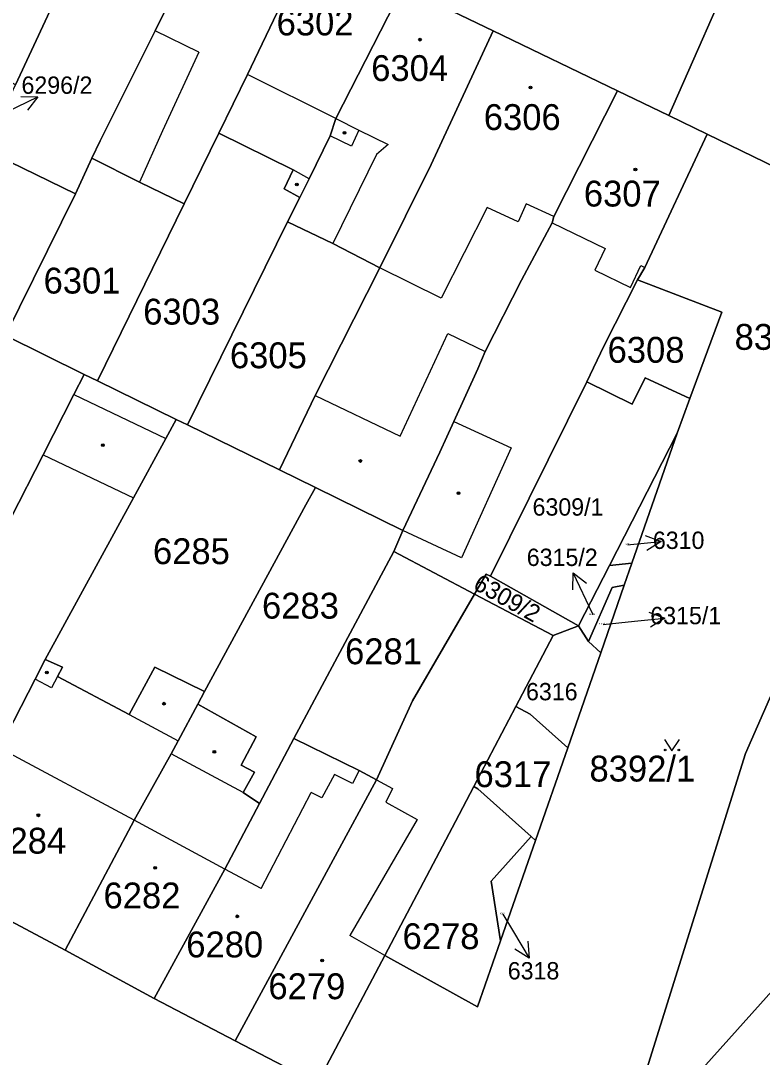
# Model space of a CAD drawing. Extents: x -596233 to -595156, y -1161235 to -1159375.
# Drawn here: x -595666.2 to -595617.4, y -1159904 to -1159835.9 of the extents above; entities that cross this region are included whole.
import ezdxf

# ---------------------------------------------------------------- set-up
doc = ezdxf.new("R2010")
doc.units = 0
for name, color, linetype in [('KN_CAR_KR', 7, 'Continuous'), ('KN_KULTURY', 7, 'Continuous'), ('KN_PARC_CIS_POM', 7, 'Continuous'), ('KN_PARC_CIS_POZ', 7, 'Continuous'), ('KN_PARC_CIS_STAV', 7, 'Continuous'), ('KN_PARC_PLOCHA', 7, 'Continuous'), ('PARC_C_SIPKA', 7, 'Continuous'), ('parcely_l', 7, 'Continuous')]:
    doc.layers.add(name, color=color, linetype=linetype)

msp = doc.modelspace()

# ---------------------------------------------------------------- linework, layer by layer
at = {"layer": 'KN_CAR_KR'}
for points in [[(-595654.49, -1159837.95), (-595657.35, -1159836.56)], [(-595654.49, -1159837.95), (-595656.87, -1159843.12)], [(-595645.48, -1159842.31), (-595651.28, -1159839.42)], [(-595645.48, -1159842.31), (-595643.95, -1159843.07)], [(-595656.87, -1159843.12), (-595658.39, -1159846.49)], [(-595643.95, -1159843.07), (-595644.44, -1159844.14)], [(-595643.95, -1159843.07), (-595642.04, -1159844.02)], [(-595644.44, -1159844.14), (-595645.85, -1159843.46)], [(-595642.04, -1159844.02), (-595642.79, -1159844.67)], [(-595642.79, -1159844.67), (-595645.67, -1159850.52)], [(-595647.23, -1159846.27), (-595648.27, -1159845.69)], [(-595632.95, -1159847.92), (-595633.49, -1159849.1)], [(-595631.13, -1159848.76), (-595632.95, -1159847.92)], [(-595635.53, -1159848.16), (-595638.55, -1159854.12)], [(-595633.49, -1159849.1), (-595635.53, -1159848.16)], [(-595631.24, -1159849.18), (-595627.76, -1159850.86)], [(-595627.76, -1159850.86), (-595628.45, -1159852.29)], [(-595638.55, -1159854.12), (-595642.57, -1159852.14)], [(-595626.11, -1159853.42), (-595625.42, -1159851.98)], [(-595625.42, -1159851.98), (-595625.16, -1159852.11)], [(-595628.45, -1159852.29), (-595626.11, -1159853.42)], [(-595641.25, -1159863.19), (-595638.12, -1159856.45)], [(-595638.12, -1159856.45), (-595635.65, -1159857.62)], [(-595662.69, -1159860.46), (-595656.64, -1159863.34)], [(-595646.84, -1159860.53), (-595641.25, -1159863.19)], [(-595637.72, -1159862.24), (-595633.94, -1159863.96)], [(-595664.72, -1159864.42), (-595658.78, -1159867.24)], [(-595633.94, -1159863.96), (-595637.22, -1159871.2)], [(-595637.22, -1159871.2), (-595641.07, -1159869.4)], [(-595664.16, -1159879.75), (-595665.24, -1159879.17)], [(-595663.77, -1159878.99), (-595664.16, -1159879.75)], [(-595659.07, -1159881.5), (-595655.83, -1159883.22)], [(-595658.73, -1159888.45), (-595667.58, -1159883.7)], [(-595651.56, -1159886.63), (-595656.29, -1159884.09)], [(-595645.56, -1159885.44), (-595646.4, -1159886.97)], [(-595644.38, -1159886.02), (-595645.56, -1159885.44)], [(-595643.93, -1159885.18), (-595644.38, -1159886.02)], [(-595642.8, -1159885.79), (-595641.75, -1159886.36)], [(-595650.39, -1159892.94), (-595647.1, -1159886.63)], [(-595646.4, -1159886.97), (-595647.1, -1159886.63)], [(-595641.75, -1159886.36), (-595642.19, -1159887.25)], [(-595642.19, -1159887.25), (-595640.12, -1159888.4)], [(-595652.77, -1159891.66), (-595658.73, -1159888.45)], [(-595640.12, -1159888.4), (-595644.56, -1159896.03)], [(-595650.39, -1159892.94), (-595652.77, -1159891.66)], [(-595642.25, -1159897.33), (-595644.56, -1159896.03)]]:
    msp.add_lwpolyline(points, dxfattribs=at)
at = {"layer": 'KN_KULTURY'}
msp.add_lwpolyline([(-595623.8718, -1159883.1316), (-595623.3718, -1159883.8816), (-595622.8718, -1159883.1316)], dxfattribs=at)
for centre, radius in [((-595639.94, -1159837.13), 0.09), ((-595639.94, -1159837.13), 0.0398), ((-595632.67, -1159840.28), 0.09), ((-595632.67, -1159840.28), 0.0398), ((-595644.9, -1159843.26), 0.09), ((-595644.9, -1159843.26), 0.0398), ((-595625.78, -1159845.66), 0.09), ((-595625.78, -1159845.66), 0.0398), ((-595648.03, -1159846.65), 0.09), ((-595648.03, -1159846.65), 0.0398), ((-595660.79, -1159863.79), 0.09), ((-595660.79, -1159863.79), 0.0398), ((-595643.86, -1159864.83), 0.09), ((-595643.86, -1159864.83), 0.0398), ((-595637.4, -1159866.95), 0.09), ((-595637.4, -1159866.95), 0.0398), ((-595664.48, -1159878.74), 0.09), ((-595664.48, -1159878.74), 0.0398), ((-595656.77, -1159880.78), 0.09), ((-595656.77, -1159880.78), 0.0398), ((-595653.46, -1159883.94), 0.09), ((-595653.46, -1159883.94), 0.0398), ((-595623.822, -1159883.8314), 0.05), ((-595622.9226, -1159883.8314), 0.05), ((-595665.03, -1159888.12), 0.09), ((-595665.03, -1159888.12), 0.0398), ((-595657.35, -1159891.58), 0.09), ((-595657.35, -1159891.58), 0.0398), ((-595651.95, -1159894.76), 0.09), ((-595651.95, -1159894.76), 0.0398), ((-595646.37, -1159897.66), 0.09), ((-595646.37, -1159897.66), 0.0398)]:
    msp.add_circle(centre, radius, dxfattribs=at)
at = {"layer": 'KN_PARC_PLOCHA'}
for points in [[(-595626.82, -1159910.86), (-595597.7, -1159878.37), (-595595.06, -1159874.71), (-595595.16, -1159874.61), (-595588.45, -1159865.26), (-595588.32, -1159865.33), (-595585.97, -1159862.09), (-595586.64, -1159859.69), (-595584.81, -1159847.74), (-595581.94, -1159846.28), (-595577.12, -1159814.27), (-595580.1, -1159813.81), (-595578.45, -1159804.58), (-595577.19, -1159797.52), (-595577.84, -1159797.42), (-595574.23, -1159782.46), (-595567.64, -1159748.91), (-595567.07, -1159745.98), (-595566.62, -1159743.71), (-595563.33, -1159728.04)], [(-595671.49, -1159805.89), (-595659.94, -1159811.24), (-595659.99, -1159811.33), (-595654.37, -1159814.05), (-595648.92, -1159816.69), (-595643.53, -1159819.31), (-595638.12, -1159821.94), (-595632.73, -1159824.57), (-595627.34, -1159827.19), (-595621.97, -1159829.8), (-595618.82, -1159831.32), (-595623.59, -1159842.12), (-595626.96, -1159840.5), (-595635.13, -1159836.55), (-595641.07, -1159833.68), (-595647.13, -1159830.74), (-595653.07, -1159827.86), (-595659.26, -1159824.86), (-595666.25, -1159821.57)], [(-595646.69, -1159905.75), (-595642.25, -1159897.33), (-595636.15, -1159900.72), (-595634.64, -1159896.38), (-595632.35, -1159889.78), (-595630.23, -1159883.68), (-595628.06, -1159877.44), (-595626.52, -1159872.99), (-595626.01, -1159871.54), (-595623.04, -1159862.99), (-595622.2, -1159860.72), (-595620.1, -1159855.05), (-595625.63, -1159852.91), (-595625.16, -1159852.11), (-595621.05, -1159843.35), (-595615.01, -1159846.27)], [(-595610.34, -1159865.38), (-595618.55, -1159884.06), (-595626.36, -1159909.07)]]:
    msp.add_lwpolyline(points, dxfattribs=at)
for points in [[(-595659.26, -1159824.86), (-595663.37, -1159833.31), (-595666.54, -1159840.09), (-595667.71, -1159839.44), (-595671.16, -1159837.53), (-595674.25, -1159836.05), (-595675.99, -1159835.22), (-595684.38, -1159831.21), (-595677.49, -1159816.69), (-595677.02, -1159816.51), (-595670.15, -1159819.74), (-595670.11, -1159819.65), (-595666.21, -1159821.48), (-595666.25, -1159821.57)], [(-595653.07, -1159827.86), (-595657.35, -1159836.56), (-595660.96, -1159843.78), (-595661.51, -1159844.91), (-595662.59, -1159847.27), (-595668.67, -1159844.3), (-595666.85, -1159840.76), (-595666.54, -1159840.09), (-595663.37, -1159833.31), (-595659.26, -1159824.86)], [(-595647.13, -1159830.74), (-595651.28, -1159839.42), (-595653.17, -1159843.28), (-595655.45, -1159847.92), (-595658.39, -1159846.49), (-595661.51, -1159844.91), (-595660.96, -1159843.78), (-595657.35, -1159836.56), (-595653.07, -1159827.86)], [(-595641.07, -1159833.68), (-595645.48, -1159842.31), (-595645.85, -1159843.46), (-595647.23, -1159846.27), (-595647.85, -1159847.51), (-595648.87, -1159846.94), (-595648.27, -1159845.69), (-595653.17, -1159843.28), (-595651.28, -1159839.42), (-595647.13, -1159830.74)], [(-595616.52, -1159832.44), (-595611.1, -1159835.07), (-595610.78, -1159835.22), (-595605.24, -1159837.91), (-595602.58, -1159839.25), (-595602.54, -1159839.16), (-595597.06, -1159841.78), (-595594.31, -1159843.09), (-595598.1, -1159851.83), (-595599.15, -1159853.92), (-595599.33, -1159853.84), (-595599.26, -1159853.7), (-595601.36, -1159852.69), (-595602.7, -1159852.05), (-595602.77, -1159852.19), (-595604.1, -1159851.55), (-595606.88, -1159850.2), (-595611.68, -1159847.88), (-595615.01, -1159846.27), (-595621.05, -1159843.35), (-595623.59, -1159842.12), (-595618.82, -1159831.32)], [(-595635.13, -1159836.55), (-595639.2, -1159845.34), (-595642.57, -1159852.14), (-595645.67, -1159850.52), (-595648.64, -1159849.11), (-595647.85, -1159847.51), (-595647.23, -1159846.27), (-595645.85, -1159843.46), (-595645.48, -1159842.31), (-595641.07, -1159833.68)], [(-595626.96, -1159840.5), (-595631.13, -1159848.76), (-595631.24, -1159849.18), (-595632.92, -1159852.29), (-595633.27, -1159852.95), (-595635.65, -1159857.62), (-595636.14, -1159858.78), (-595637.72, -1159862.24), (-595638.63, -1159864.24), (-595641.07, -1159869.4), (-595646.82, -1159866.56), (-595649.17, -1159865.4), (-595646.84, -1159860.53), (-595642.57, -1159852.14), (-595639.2, -1159845.34), (-595635.13, -1159836.55)], [(-595623.59, -1159842.12), (-595621.05, -1159843.35), (-595625.16, -1159852.11), (-595625.63, -1159852.91), (-595627.85, -1159857.28), (-595628.97, -1159859.63), (-595635.31, -1159872.41), (-595635.59, -1159872.26), (-595636.36, -1159873.58), (-595641.65, -1159870.78), (-595641.07, -1159869.4), (-595638.63, -1159864.24), (-595637.72, -1159862.24), (-595636.14, -1159858.78), (-595635.65, -1159857.62), (-595633.27, -1159852.95), (-595632.92, -1159852.29), (-595631.24, -1159849.18), (-595631.13, -1159848.76), (-595626.96, -1159840.5)], [(-595647.85, -1159847.51), (-595648.64, -1159849.11), (-595655.22, -1159862.45), (-595655.96, -1159862.09), (-595661.15, -1159859.56), (-595655.45, -1159847.92), (-595653.17, -1159843.28), (-595648.27, -1159845.69), (-595648.87, -1159846.94)], [(-595662.59, -1159847.27), (-595667.19, -1159856.58), (-595668.09, -1159856.14), (-595672.64, -1159853.89), (-595671.7, -1159852.04), (-595671.39, -1159851.42), (-595671.67, -1159850.71), (-595669, -1159845.2), (-595668.67, -1159844.3)], [(-595655.45, -1159847.92), (-595661.15, -1159859.56), (-595662.01, -1159859.14), (-595667.19, -1159856.58), (-595662.59, -1159847.27), (-595661.51, -1159844.91), (-595658.39, -1159846.49)], [(-595642.57, -1159852.14), (-595646.84, -1159860.53), (-595649.17, -1159865.4), (-595655.22, -1159862.45), (-595648.64, -1159849.11), (-595645.67, -1159850.52)], [(-595601.36, -1159852.69), (-595607.56, -1159866.5), (-595616.32, -1159885.67), (-595615.43, -1159886.3), (-595599.15, -1159853.92), (-595590.35, -1159858.09), (-595590.28, -1159857.95), (-595586.64, -1159859.69), (-595585.97, -1159862.09), (-595588.32, -1159865.33), (-595588.45, -1159865.26), (-595595.16, -1159874.61), (-595595.06, -1159874.71), (-595597.7, -1159878.37), (-595626.82, -1159910.86), (-595626.36, -1159909.07), (-595618.55, -1159884.06), (-595610.34, -1159865.38), (-595604.1, -1159851.55), (-595602.77, -1159852.19), (-595602.7, -1159852.05)], [(-595622.2, -1159860.72), (-595625.14, -1159859.36), (-595626, -1159861.1), (-595628.97, -1159859.63), (-595627.85, -1159857.28), (-595625.63, -1159852.91), (-595620.1, -1159855.05)], [(-595667.19, -1159856.58), (-595662.01, -1159859.14), (-595662.69, -1159860.46), (-595664.72, -1159864.42), (-595668.99, -1159872.74), (-595671.67, -1159871.46), (-595670.36, -1159869), (-595673.1, -1159867.5), (-595668.7, -1159857.53), (-595668.09, -1159856.14)], [(-595661.15, -1159859.56), (-595655.96, -1159862.09), (-595656.64, -1159863.34), (-595658.78, -1159867.24), (-595664.59, -1159877.87), (-595665.24, -1159879.17), (-595667.58, -1159883.7), (-595672.13, -1159892.27), (-595678.07, -1159889.1), (-595673.53, -1159880.49), (-595668.99, -1159872.74), (-595664.72, -1159864.42), (-595662.69, -1159860.46), (-595662.01, -1159859.14)], [(-595622.2, -1159860.72), (-595623.04, -1159862.99), (-595627.49, -1159871.7), (-595629.52, -1159875.66), (-595635.31, -1159872.41), (-595628.97, -1159859.63), (-595626, -1159861.1), (-595625.14, -1159859.36)], [(-595655.22, -1159862.45), (-595649.17, -1159865.4), (-595646.82, -1159866.56), (-595647.45, -1159867.72), (-595654.1, -1159879.98), (-595657.38, -1159878.38), (-595659.07, -1159881.5), (-595663.77, -1159878.99), (-595663.45, -1159878.38), (-595664.59, -1159877.87), (-595658.78, -1159867.24), (-595656.64, -1159863.34), (-595655.96, -1159862.09)], [(-595626.01, -1159871.54), (-595627.49, -1159871.7), (-595623.04, -1159862.99)], [(-595641.07, -1159869.4), (-595641.65, -1159870.78), (-595648.24, -1159883.08), (-595650.49, -1159887.35), (-595651.56, -1159886.63), (-595650.83, -1159885.29), (-595651.69, -1159884.83), (-595650.71, -1159882.97), (-595654.55, -1159880.81), (-595654.1, -1159879.98), (-595647.45, -1159867.72), (-595646.82, -1159866.56)], [(-595636.36, -1159873.58), (-595640.44, -1159880.6), (-595642.8, -1159885.79), (-595643.93, -1159885.18), (-595648.24, -1159883.08), (-595641.65, -1159870.78)], [(-595626.52, -1159872.99), (-595627.3, -1159873.14), (-595628.86, -1159876.69), (-595629.52, -1159875.66), (-595627.49, -1159871.7), (-595626.01, -1159871.54)], [(-595635.31, -1159872.41), (-595629.52, -1159875.66), (-595631.18, -1159876.31), (-595636.36, -1159873.58), (-595635.59, -1159872.26)], [(-595628.06, -1159877.44), (-595628.86, -1159876.69), (-595627.3, -1159873.14), (-595626.52, -1159872.99)], [(-595631.18, -1159876.31), (-595633.63, -1159880.96), (-595636.4, -1159886.23), (-595637.61, -1159888.53), (-595642.25, -1159897.33), (-595646.69, -1159905.75), (-595652.09, -1159902.94), (-595642.8, -1159885.79), (-595640.44, -1159880.6), (-595636.36, -1159873.58)], [(-595699.31, -1159877.81), (-595694.24, -1159880.51), (-595688.67, -1159883.46), (-595683.36, -1159886.29), (-595678.07, -1159889.1), (-595672.13, -1159892.27), (-595663.26, -1159896.99), (-595657.42, -1159900.17), (-595652.09, -1159902.94), (-595646.69, -1159905.75), (-595647.6, -1159907.38), (-595648.79, -1159909.49), (-595654.03, -1159918.84), (-595661.39, -1159914.95), (-595666.75, -1159912.12), (-595672.12, -1159909.29), (-595675.49, -1159907.51), (-595689.4, -1159900.16), (-595711.46, -1159888.65), (-595704.88, -1159874.86)], [(-595628.86, -1159876.69), (-595628.06, -1159877.44), (-595630.23, -1159883.68), (-595632.69, -1159881.48), (-595633.63, -1159880.96), (-595631.18, -1159876.31), (-595629.52, -1159875.66)], [(-595654.1, -1159879.98), (-595654.55, -1159880.81), (-595655.83, -1159883.22), (-595656.29, -1159884.09), (-595658.73, -1159888.45), (-595663.26, -1159896.99), (-595672.13, -1159892.27), (-595667.58, -1159883.7), (-595665.24, -1159879.17), (-595664.59, -1159877.87), (-595663.45, -1159878.38), (-595663.77, -1159878.99), (-595659.07, -1159881.5), (-595657.38, -1159878.38)], [(-595650.49, -1159887.35), (-595652.77, -1159891.66), (-595657.42, -1159900.17), (-595663.26, -1159896.99), (-595658.73, -1159888.45), (-595656.29, -1159884.09), (-595655.83, -1159883.22), (-595654.55, -1159880.81), (-595650.71, -1159882.97), (-595651.69, -1159884.83), (-595650.83, -1159885.29), (-595651.56, -1159886.63)], [(-595630.23, -1159883.68), (-595632.35, -1159889.78), (-595632.64, -1159889.52), (-595636.13, -1159886.37), (-595636.4, -1159886.23), (-595633.63, -1159880.96), (-595632.69, -1159881.48)], [(-595642.8, -1159885.79), (-595652.09, -1159902.94), (-595657.42, -1159900.17), (-595652.77, -1159891.66), (-595650.49, -1159887.35), (-595648.24, -1159883.08), (-595643.93, -1159885.18)], [(-595632.64, -1159889.52), (-595635.27, -1159892.44), (-595634.64, -1159896.38), (-595636.15, -1159900.72), (-595642.25, -1159897.33), (-595637.61, -1159888.53), (-595636.4, -1159886.23), (-595636.13, -1159886.37)], [(-595632.35, -1159889.78), (-595634.64, -1159896.38), (-595635.27, -1159892.44), (-595632.64, -1159889.52)]]:
    msp.add_lwpolyline(points, close=True, dxfattribs=at)
at = {"layer": 'PARC_C_SIPKA'}
for points in [[(-595668.45, -1159842.49), (-595667.77, -1159842.17), (-595665.057, -1159840.8895)], [(-595666.1747, -1159840.8642), (-595665.057, -1159840.8895), (-595665.7479, -1159841.7685)], [(-595625.1374, -1159869.7178), (-595624.0909, -1159870.1112), (-595625.0335, -1159870.7124)], [(-595626.27, -1159870.34), (-595626.09, -1159870.32), (-595624.0909, -1159870.1112)], [(-595629.8913, -1159873.2992), (-595629.8698, -1159872.1814), (-595628.9884, -1159872.8693)], [(-595628.56, -1159874.95), (-595628.58, -1159874.89), (-595629.8698, -1159872.1814)], [(-595627.89, -1159875.57), (-595625.84, -1159875.36), (-595623.8403, -1159875.1572)], [(-595624.8856, -1159874.7607), (-595623.8403, -1159875.1572), (-595624.7847, -1159875.7556)], [(-595634.5, -1159894.63), (-595633.8, -1159895.79), (-595632.7652, -1159897.5132)], [(-595632.8514, -1159896.3984), (-595632.7652, -1159897.5132), (-595633.7087, -1159896.9133)]]:
    msp.add_lwpolyline(points, dxfattribs=at)
at = {"layer": 'parcely_l'}
for points in [[(-595666.54, -1159840.09), (-595663.37, -1159833.31), (-595659.26, -1159824.86)], [(-595661.51, -1159844.91), (-595660.96, -1159843.78), (-595657.35, -1159836.56), (-595653.07, -1159827.86)], [(-595647.13, -1159830.74), (-595651.28, -1159839.42), (-595653.17, -1159843.28)], [(-595618.82, -1159831.32), (-595623.59, -1159842.12)], [(-595641.07, -1159833.68), (-595645.48, -1159842.31), (-595645.85, -1159843.46), (-595647.23, -1159846.27), (-595647.85, -1159847.51)], [(-595635.13, -1159836.55), (-595641.07, -1159833.68)], [(-595642.57, -1159852.14), (-595639.2, -1159845.34), (-595635.13, -1159836.55)], [(-595626.96, -1159840.5), (-595635.13, -1159836.55)], [(-595641.07, -1159869.4), (-595638.63, -1159864.24), (-595637.72, -1159862.24), (-595636.14, -1159858.78), (-595635.65, -1159857.62), (-595633.27, -1159852.95), (-595632.92, -1159852.29), (-595631.24, -1159849.18), (-595631.13, -1159848.76), (-595626.96, -1159840.5)], [(-595626.96, -1159840.5), (-595623.59, -1159842.12)], [(-595623.59, -1159842.12), (-595621.05, -1159843.35)], [(-595655.45, -1159847.92), (-595653.17, -1159843.28)], [(-595653.17, -1159843.28), (-595648.27, -1159845.69), (-595648.87, -1159846.94), (-595647.85, -1159847.51)], [(-595621.05, -1159843.35), (-595625.16, -1159852.11), (-595625.63, -1159852.91)], [(-595621.05, -1159843.35), (-595615.01, -1159846.27), (-595611.68, -1159847.88)], [(-595668.67, -1159844.3), (-595662.59, -1159847.27)], [(-595662.59, -1159847.27), (-595661.51, -1159844.91)], [(-595661.51, -1159844.91), (-595658.39, -1159846.49), (-595655.45, -1159847.92)], [(-595662.59, -1159847.27), (-595667.19, -1159856.58)], [(-595655.45, -1159847.92), (-595661.15, -1159859.56)], [(-595647.85, -1159847.51), (-595648.64, -1159849.11)], [(-595648.64, -1159849.11), (-595655.22, -1159862.45)], [(-595642.57, -1159852.14), (-595645.67, -1159850.52), (-595648.64, -1159849.11)], [(-595649.17, -1159865.4), (-595646.84, -1159860.53), (-595642.57, -1159852.14)], [(-595626.82, -1159910.86), (-595626.36, -1159909.07), (-595618.55, -1159884.06), (-595610.34, -1159865.38), (-595604.1, -1159851.55)], [(-595625.63, -1159852.91), (-595627.85, -1159857.28), (-595628.97, -1159859.63)], [(-595625.63, -1159852.91), (-595620.1, -1159855.05), (-595622.2, -1159860.72)], [(-595662.01, -1159859.14), (-595667.19, -1159856.58)], [(-595668.99, -1159872.74), (-595664.72, -1159864.42), (-595662.69, -1159860.46), (-595662.01, -1159859.14)], [(-595661.15, -1159859.56), (-595662.01, -1159859.14)], [(-595661.15, -1159859.56), (-595655.96, -1159862.09)], [(-595628.97, -1159859.63), (-595635.31, -1159872.41)], [(-595622.2, -1159860.72), (-595625.14, -1159859.36), (-595626, -1159861.1), (-595628.97, -1159859.63)], [(-595626.82, -1159910.86), (-595597.7, -1159878.37), (-595595.06, -1159874.71), (-595595.16, -1159874.61), (-595588.45, -1159865.26), (-595588.32, -1159865.33), (-595585.97, -1159862.09), (-595586.64, -1159859.69)], [(-595622.2, -1159860.72), (-595623.04, -1159862.99)], [(-595664.59, -1159877.87), (-595658.78, -1159867.24), (-595656.64, -1159863.34), (-595655.96, -1159862.09)], [(-595655.96, -1159862.09), (-595655.22, -1159862.45)], [(-595655.22, -1159862.45), (-595649.17, -1159865.4)], [(-595623.04, -1159862.99), (-595627.49, -1159871.7)], [(-595626.01, -1159871.54), (-595623.04, -1159862.99)], [(-595646.82, -1159866.56), (-595649.17, -1159865.4)], [(-595646.82, -1159866.56), (-595647.45, -1159867.72), (-595654.1, -1159879.98)], [(-595641.07, -1159869.4), (-595646.82, -1159866.56)], [(-595641.65, -1159870.78), (-595641.07, -1159869.4)], [(-595648.24, -1159883.08), (-595641.65, -1159870.78)], [(-595636.36, -1159873.58), (-595641.65, -1159870.78)], [(-595627.49, -1159871.7), (-595629.52, -1159875.66)], [(-595627.49, -1159871.7), (-595626.01, -1159871.54)], [(-595626.52, -1159872.99), (-595626.01, -1159871.54)], [(-595635.31, -1159872.41), (-595635.59, -1159872.26), (-595636.36, -1159873.58)], [(-595629.52, -1159875.66), (-595635.31, -1159872.41)], [(-595626.52, -1159872.99), (-595627.3, -1159873.14), (-595628.86, -1159876.69)], [(-595628.06, -1159877.44), (-595626.52, -1159872.99)], [(-595642.8, -1159885.79), (-595640.44, -1159880.6), (-595636.36, -1159873.58)], [(-595631.18, -1159876.31), (-595636.36, -1159873.58)], [(-595629.52, -1159875.66), (-595631.18, -1159876.31)], [(-595628.86, -1159876.69), (-595629.52, -1159875.66)], [(-595631.18, -1159876.31), (-595633.63, -1159880.96)], [(-595628.86, -1159876.69), (-595628.06, -1159877.44)], [(-595664.59, -1159877.87), (-595665.24, -1159879.17), (-595667.58, -1159883.7), (-595672.13, -1159892.27)], [(-595654.1, -1159879.98), (-595657.38, -1159878.38), (-595659.07, -1159881.5), (-595663.77, -1159878.99), (-595663.45, -1159878.38), (-595664.59, -1159877.87)], [(-595630.23, -1159883.68), (-595628.06, -1159877.44)], [(-595654.1, -1159879.98), (-595654.55, -1159880.81)], [(-595663.26, -1159896.99), (-595658.73, -1159888.45), (-595656.29, -1159884.09), (-595655.83, -1159883.22), (-595654.55, -1159880.81)], [(-595654.55, -1159880.81), (-595650.71, -1159882.97), (-595651.69, -1159884.83), (-595650.83, -1159885.29), (-595651.56, -1159886.63), (-595650.49, -1159887.35)], [(-595633.63, -1159880.96), (-595636.4, -1159886.23)], [(-595630.23, -1159883.68), (-595632.69, -1159881.48), (-595633.63, -1159880.96)], [(-595650.49, -1159887.35), (-595648.24, -1159883.08)], [(-595648.24, -1159883.08), (-595643.93, -1159885.18), (-595642.8, -1159885.79)], [(-595632.35, -1159889.78), (-595630.23, -1159883.68)], [(-595642.8, -1159885.79), (-595652.09, -1159902.94)], [(-595636.4, -1159886.23), (-595637.61, -1159888.53), (-595642.25, -1159897.33)], [(-595636.4, -1159886.23), (-595636.13, -1159886.37), (-595632.64, -1159889.52)], [(-595650.49, -1159887.35), (-595652.77, -1159891.66), (-595657.42, -1159900.17)], [(-595634.64, -1159896.38), (-595635.27, -1159892.44), (-595632.64, -1159889.52)], [(-595632.64, -1159889.52), (-595632.35, -1159889.78)], [(-595634.64, -1159896.38), (-595632.35, -1159889.78)], [(-595663.26, -1159896.99), (-595672.13, -1159892.27)], [(-595642.25, -1159897.33), (-595636.15, -1159900.72), (-595634.64, -1159896.38)], [(-595657.42, -1159900.17), (-595663.26, -1159896.99)], [(-595646.69, -1159905.75), (-595642.25, -1159897.33)], [(-595652.09, -1159902.94), (-595657.42, -1159900.17)], [(-595646.69, -1159905.75), (-595652.09, -1159902.94)]]:
    msp.add_lwpolyline(points, dxfattribs=at)

# ---------------------------------------------------------------- texts
at = {"layer": 'KN_PARC_CIS_POM'}
for s, p in [('6310', (-595626.4533, -1159870.34)), ('6315/2', (-595628.8433, -1159874.95)), ('6315/1', (-595628.1733, -1159875.57)), ('6318', (-595634.6833, -1159894.63))]:
    msp.add_text(s, height=0.1, dxfattribs=at).set_placement(p)
at = {"layer": 'KN_PARC_CIS_POZ'}
for s, height, p in [('6296/2', 1.14, (-595666.14, -1159840.69)), ('6301', 1.7, (-595664.6866, -1159853.82)), ('6303', 1.7, (-595658.1366, -1159855.86)), ('8390/123', 1.7, (-595619.2566, -1159857.52)), ('6305', 1.7, (-595652.4366, -1159858.73)), ('6309/1', 1.14, (-595632.54, -1159868.42)), ('6285', 1.7, (-595657.4966, -1159871.61)), ('6283', 1.7, (-595650.3266, -1159875.19)), ('6281', 1.7, (-595644.8666, -1159878.19)), ('8392/1', 1.7, (-595628.7966, -1159885.9))]:
    msp.add_text(s, height=height, dxfattribs=at).set_placement(p)
msp.add_text('6309/2', height=1.14, rotation=330.739714, dxfattribs=at).set_placement((-595636.5179, -1159873.2013))
at = {"layer": 'KN_PARC_CIS_STAV'}
for s, height, p in [('6302', 1.7, (-595649.3666, -1159836.85)), ('6304', 1.7, (-595643.1466, -1159839.85)), ('6306', 1.7, (-595635.7466, -1159843.07)), ('6307', 1.7, (-595629.1666, -1159848.1)), ('6308', 1.7, (-595627.6066, -1159858.37)), ('6310', 1.14, (-595624.63, -1159870.61)), ('6315/2', 1.14, (-595632.92, -1159871.73)), ('6315/1', 1.14, (-595624.8, -1159875.56)), ('6316', 1.14, (-595632.97, -1159880.56)), ('6317', 1.7, (-595636.3566, -1159886.27)), ('6284', 1.7, (-595668.2566, -1159890.64)), ('6282', 1.7, (-595660.7466, -1159894.24)), ('6280', 1.7, (-595655.3066, -1159897.46)), ('6278', 1.7, (-595641.0866, -1159896.92)), ('6318', 1.14, (-595634.17, -1159898.91)), ('6279', 1.7, (-595649.9066, -1159900.21))]:
    msp.add_text(s, height=height, dxfattribs=at).set_placement(p)

doc.saveas('drawing.dxf')
